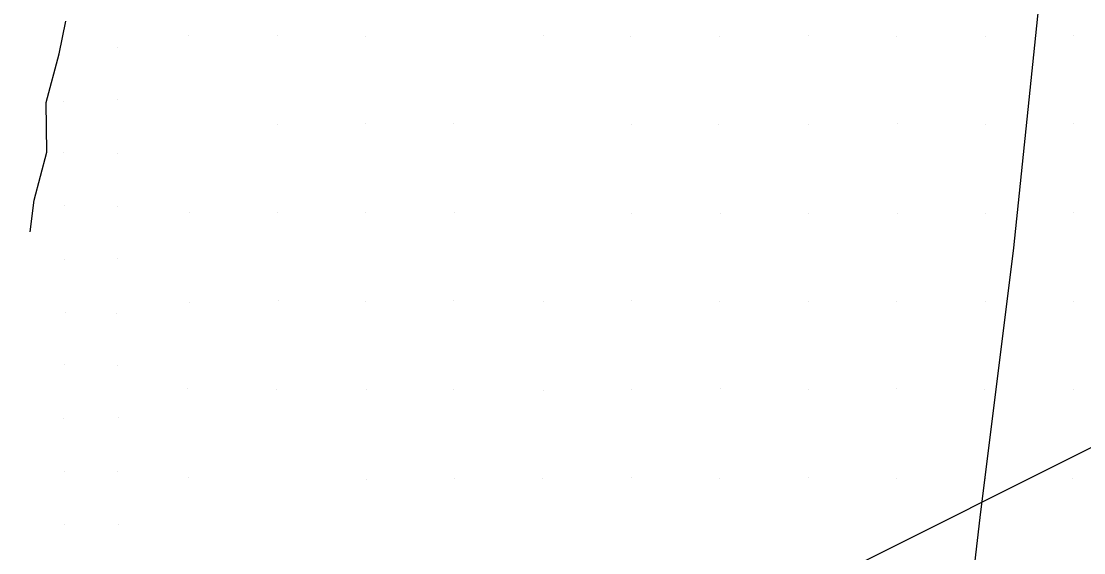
# Model space of a CAD drawing. Extents: x 1602514 to 1609837, y 863887 to 871157.
# Drawn here: x 1606911.5 to 1607211.8, y 866888.1 to 867038.4 of the extents above; entities that cross this region are included whole.
import ezdxf

# ---------------------------------------------------------------- set-up
doc = ezdxf.new("R2010")
doc.units = 0
for name, color, linetype in [('Survey-Flow line', 7, 'Continuous'), ('Survey-Spot dirt', 7, 'Continuous'), ('Survey-Vegetation trees', 7, 'Continuous'), ('Text General Notes', 7, 'Continuous')]:
    doc.layers.add(name, color=color, linetype=linetype)

msp = doc.modelspace()

# ---------------------------------------------------------------- linework, layer by layer
at = {"layer": 'Survey-Flow line'}
msp.add_lwpolyline([(1606914.07, 866978.81), (1606915.2, 866987.82), (1606918.79, 867001.41), (1606918.54, 867015.37), (1606922.28, 867029.13), (1606924.14, 867038.38)], dxfattribs=at)
msp.add_lwpolyline([(1606914.07, 866978.81), (1606915.2, 866987.82), (1606918.79, 867001.41), (1606918.54, 867015.37), (1606922.28, 867029.13), (1606924.14, 867038.38)], dxfattribs=at)
at = {"layer": 'Survey-Spot dirt'}
for p, q in [((1606958.81, 867034.46), (1606958.81, 867034.46)), ((1606958.81, 867034.46), (1606958.81, 867034.46)), ((1606983.86, 867034.24), (1606983.86, 867034.24)), ((1606983.86, 867034.24), (1606983.86, 867034.24)), ((1607008.75, 867034.06), (1607008.75, 867034.06)), ((1607008.75, 867034.06), (1607008.75, 867034.06)), ((1607059.07, 867034.27), (1607059.07, 867034.27)), ((1607059.07, 867034.27), (1607059.07, 867034.27)), ((1607083.71, 867034.09), (1607083.71, 867034.09)), ((1607083.71, 867034.09), (1607083.71, 867034.09)), ((1607109, 867034.14), (1607109, 867034.14)), ((1607109, 867034.14), (1607109, 867034.14)), ((1607133.9, 867034.27), (1607133.9, 867034.27)), ((1607133.9, 867034.27), (1607133.9, 867034.27)), ((1607158.94, 867034.09), (1607158.94, 867034.09)), ((1607158.94, 867034.09), (1607158.94, 867034.09)), ((1607184.02, 867034.2), (1607184.02, 867034.2)), ((1607184.02, 867034.2), (1607184.02, 867034.2)), ((1607209.01, 867034.32), (1607209.01, 867034.32)), ((1607209.01, 867034.32), (1607209.01, 867034.32)), ((1606938.81, 867030.91), (1606938.81, 867030.91)), ((1606938.81, 867030.91), (1606938.81, 867030.91)), ((1606923.56, 867015.64), (1606923.56, 867015.64)), ((1606923.56, 867015.64), (1606923.56, 867015.64)), ((1606938.69, 867016.15), (1606938.69, 867016.15)), ((1606938.69, 867016.15), (1606938.69, 867016.15)), ((1607033.68, 867009.57), (1607033.68, 867009.57)), ((1607033.68, 867009.57), (1607033.68, 867009.57)), ((1606983.84, 867009.23), (1606983.84, 867009.23)), ((1606983.84, 867009.23), (1606983.84, 867009.23)), ((1607008.9, 867009.35), (1607008.9, 867009.35)), ((1607008.9, 867009.35), (1607008.9, 867009.35)), ((1607083.95, 867009.32), (1607083.95, 867009.32)), ((1607083.95, 867009.32), (1607083.95, 867009.32)), ((1607108.66, 867009.31), (1607108.66, 867009.31)), ((1607108.66, 867009.31), (1607108.66, 867009.31)), ((1607134.01, 867009.26), (1607134.01, 867009.26)), ((1607134.01, 867009.26), (1607134.01, 867009.26)), ((1607159.12, 867009.41), (1607159.12, 867009.41)), ((1607159.12, 867009.41), (1607159.12, 867009.41)), ((1607183.97, 867009.19), (1607183.97, 867009.19)), ((1607183.97, 867009.19), (1607183.97, 867009.19)), ((1607208.91, 867009.38), (1607208.91, 867009.38)), ((1607208.91, 867009.38), (1607208.91, 867009.38)), ((1606923.61, 867001.19), (1606923.61, 867001.19)), ((1606923.61, 867001.19), (1606923.61, 867001.19)), ((1606938.81, 867001.09), (1606938.81, 867001.09)), ((1606938.81, 867001.09), (1606938.81, 867001.09)), ((1606923.79, 866986.42), (1606923.79, 866986.42)), ((1606923.79, 866986.42), (1606923.79, 866986.42)), ((1606938.83, 866986.13), (1606938.83, 866986.13)), ((1606938.83, 866986.13), (1606938.83, 866986.13)), ((1606959.05, 866984.26), (1606959.05, 866984.26)), ((1606959.05, 866984.26), (1606959.05, 866984.26)), ((1606983.95, 866984.36), (1606983.95, 866984.36)), ((1606983.95, 866984.36), (1606983.95, 866984.36)), ((1607008.92, 866984.3), (1607008.92, 866984.3)), ((1607008.92, 866984.3), (1607008.92, 866984.3)), ((1607033.89, 866984.33), (1607033.89, 866984.33)), ((1607033.89, 866984.33), (1607033.89, 866984.33)), ((1607083.91, 866984.11), (1607083.91, 866984.11)), ((1607083.91, 866984.11), (1607083.91, 866984.11)), ((1607109.06, 866984.05), (1607109.06, 866984.05)), ((1607109.06, 866984.05), (1607109.06, 866984.05)), ((1607133.93, 866984.04), (1607133.93, 866984.04)), ((1607133.93, 866984.04), (1607133.93, 866984.04)), ((1607159.08, 866984.16), (1607159.08, 866984.16)), ((1607159.08, 866984.16), (1607159.08, 866984.16)), ((1607184.06, 866984.13), (1607184.06, 866984.13)), ((1607184.06, 866984.13), (1607184.06, 866984.13)), ((1607208.93, 866984.23), (1607208.93, 866984.23)), ((1607208.93, 866984.23), (1607208.93, 866984.23)), ((1606923.67, 866971.01), (1606923.67, 866971.01)), ((1606923.67, 866971.01), (1606923.67, 866971.01)), ((1606938.87, 866971.29), (1606938.87, 866971.29)), ((1606938.87, 866971.29), (1606938.87, 866971.29)), ((1606958.97, 866958.81), (1606958.97, 866958.81)), ((1606958.97, 866958.81), (1606958.97, 866958.81)), ((1606984.29, 866959.41), (1606984.29, 866959.41)), ((1606984.29, 866959.41), (1606984.29, 866959.41)), ((1607008.91, 866959.27), (1607008.91, 866959.27)), ((1607008.91, 866959.27), (1607008.91, 866959.27)), ((1607033.78, 866959.39), (1607033.78, 866959.39)), ((1607033.78, 866959.39), (1607033.78, 866959.39)), ((1607059.05, 866959.02), (1607059.05, 866959.02)), ((1607059.05, 866959.02), (1607059.05, 866959.02)), ((1607084.02, 866959.43), (1607084.02, 866959.43)), ((1607084.02, 866959.43), (1607084.02, 866959.43)), ((1607108.82, 866959.27), (1607108.82, 866959.27)), ((1607108.82, 866959.27), (1607108.82, 866959.27)), ((1607133.9, 866959.17), (1607133.9, 866959.17)), ((1607133.9, 866959.17), (1607133.9, 866959.17)), ((1607159, 866959.18), (1607159, 866959.18)), ((1607159, 866959.18), (1607159, 866959.18)), ((1607183.97, 866959.14), (1607183.97, 866959.14)), ((1607183.97, 866959.14), (1607183.97, 866959.14)), ((1607209.01, 866959.24), (1607209.01, 866959.24)), ((1607209.01, 866959.24), (1607209.01, 866959.24)), ((1606923.97, 866956), (1606923.97, 866956)), ((1606923.97, 866956), (1606923.97, 866956)), ((1606938.56, 866955.7), (1606938.56, 866955.7)), ((1606938.56, 866955.7), (1606938.56, 866955.7)), ((1606923.81, 866941.23), (1606923.81, 866941.23)), ((1606923.81, 866941.23), (1606923.81, 866941.23)), ((1606938.8, 866941.17), (1606938.8, 866941.17)), ((1606938.8, 866941.17), (1606938.8, 866941.17)), ((1606958.51, 866934.56), (1606958.51, 866934.56)), ((1606958.51, 866934.56), (1606958.51, 866934.56)), ((1606983.78, 866934.17), (1606983.78, 866934.17)), ((1606983.78, 866934.17), (1606983.78, 866934.17)), ((1607009.02, 866934.28), (1607009.02, 866934.28)), ((1607009.02, 866934.28), (1607009.02, 866934.28)), ((1607033.63, 866934.18), (1607033.63, 866934.18)), ((1607033.63, 866934.18), (1607033.63, 866934.18)), ((1607059.01, 866934.12), (1607059.01, 866934.12)), ((1607059.01, 866934.12), (1607059.01, 866934.12)), ((1607083.89, 866934.24), (1607083.89, 866934.24)), ((1607083.89, 866934.24), (1607083.89, 866934.24)), ((1607109.28, 866934.42), (1607109.28, 866934.42)), ((1607109.28, 866934.42), (1607109.28, 866934.42)), ((1607134.02, 866934.16), (1607134.02, 866934.16)), ((1607134.02, 866934.16), (1607134.02, 866934.16)), ((1607158.98, 866934.41), (1607158.98, 866934.41)), ((1607158.98, 866934.41), (1607158.98, 866934.41)), ((1607183.79, 866934.33), (1607183.79, 866934.33)), ((1607183.79, 866934.33), (1607183.79, 866934.33)), ((1607208.99, 866934.27), (1607208.99, 866934.27)), ((1607208.99, 866934.27), (1607208.99, 866934.27)), ((1606923.57, 866925.95), (1606923.57, 866925.95)), ((1606923.57, 866925.95), (1606923.57, 866925.95)), ((1606939.16, 866926.29), (1606939.16, 866926.29)), ((1606939.16, 866926.29), (1606939.16, 866926.29)), ((1606923.84, 866911.07), (1606923.84, 866911.07)), ((1606923.84, 866911.07), (1606923.84, 866911.07)), ((1606938.87, 866911.04), (1606938.87, 866911.04)), ((1606938.87, 866911.04), (1606938.87, 866911.04)), ((1606958.93, 866909.37), (1606958.93, 866909.37)), ((1606958.93, 866909.37), (1606958.93, 866909.37)), ((1607009.11, 866908.92), (1607009.11, 866908.92)), ((1607009.11, 866908.92), (1607009.11, 866908.92)), ((1607034.01, 866909.14), (1607034.01, 866909.14)), ((1607034.01, 866909.14), (1607034.01, 866909.14)), ((1607058.71, 866909.13), (1607058.71, 866909.13)), ((1607058.71, 866909.13), (1607058.71, 866909.13)), ((1607083.87, 866909.29), (1607083.87, 866909.29)), ((1607083.87, 866909.29), (1607083.87, 866909.29)), ((1607108.94, 866909.14), (1607108.94, 866909.14)), ((1607108.94, 866909.14), (1607108.94, 866909.14)), ((1607133.97, 866909.36), (1607133.97, 866909.36)), ((1607133.97, 866909.36), (1607133.97, 866909.36)), ((1607159.01, 866909.15), (1607159.01, 866909.15)), ((1607159.01, 866909.15), (1607159.01, 866909.15)), ((1607184.12, 866909.08), (1607184.12, 866909.08)), ((1607184.12, 866909.08), (1607184.12, 866909.08)), ((1607208.59, 866909.04), (1607208.59, 866909.04)), ((1607208.59, 866909.04), (1607208.59, 866909.04)), ((1606923.88, 866896.03), (1606923.88, 866896.03)), ((1606923.88, 866896.03), (1606923.88, 866896.03)), ((1606939.03, 866896.14), (1606939.03, 866896.14)), ((1606939.03, 866896.14), (1606939.03, 866896.14))]:
    msp.add_line(p, q, dxfattribs=at)
at = {"layer": 'Survey-Vegetation trees'}
msp.add_lwpolyline([(1607215.79, 867171.78), (1607204.34, 867094.52), (1607191.94, 866974.34), (1607182.4, 866898.03), (1607174.77, 866832.22), (1607171.91, 866777.85), (1607174.77, 866632.88), (1607193.56, 866536.28), (1607208.14, 866495.89), (1607246.88, 866470.65), (1607320.7, 866431.09), (1607373.66, 866407.11), (1607432.84, 866389.05), (1607502.31, 866376.59)], dxfattribs=at)
msp.add_lwpolyline([(1607215.79, 867171.78), (1607204.34, 867094.52), (1607191.94, 866974.34), (1607182.4, 866898.03), (1607174.77, 866832.22), (1607171.91, 866777.85), (1607174.77, 866632.88), (1607193.56, 866536.28), (1607208.14, 866495.89), (1607246.88, 866470.65), (1607320.7, 866431.09), (1607373.66, 866407.11), (1607432.84, 866389.05), (1607502.31, 866376.59)], dxfattribs=at)
at = {"layer": 'Text General Notes'}
msp.add_line((1606794.72, 866707.96), (1607689.75, 867156.22), dxfattribs=at)
msp.add_line((1606794.72, 866707.96), (1607689.75, 867156.22), dxfattribs=at)

doc.saveas('drawing.dxf')
